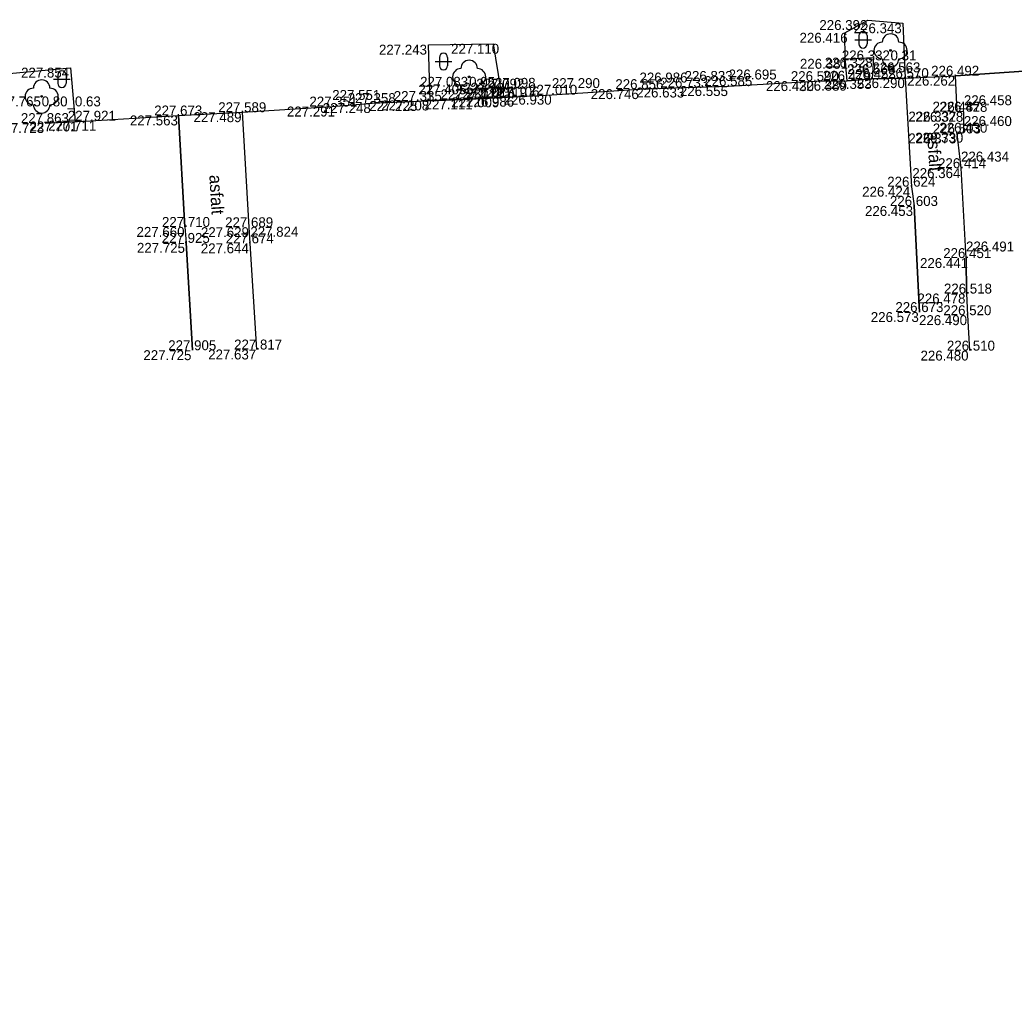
# Model space of a CAD drawing. Extents: x -599516 to -599132, y -1163668 to -1163119.
# Drawn here: x -599405.11 to -599375.09, y -1163269.63 to -1163239.58 of the extents above; entities that cross this region are included whole.
import ezdxf

# ---------------------------------------------------------------- set-up
doc = ezdxf.new("R2010")
doc.units = 0
for name, color, linetype in [('Bod-oznac1', 7, 'Continuous'), ('Bod-oznac2', 7, 'Continuous'), ('Bod-oznac3', 7, 'Continuous'), ('Bod-vyska1', 7, 'Continuous'), ('Bod-vyska2', 7, 'Continuous'), ('Bod-vyska3', 7, 'Continuous'), ('Z_cela-hrobu-dolni-linie', 7, 'Continuous'), ('Z_cela-hrobu-horni-linie', 7, 'Continuous'), ('Z_chodnik', 7, 'Continuous'), ('Z_komunikace', 7, 'Continuous'), ('Z_kultury-znacky', 7, 'Continuous'), ('Z_nove-stromy-prumer-kmene', 7, 'Continuous'), ('Z_obvod-kmene-spodek-ve-vysce1_2m', 7, 'Continuous'), ('Z_popis-budov-povrchu', 7, 'Continuous'), ('Z_stromy-kere', 7, 'Continuous'), ('Z_stromy-nove-vysazene', 7, 'Continuous'), ('Z_zpevnene-plochy', 7, 'Continuous')]:
    doc.layers.add(name, color=color, linetype=linetype)

msp = doc.modelspace()

# ---------------------------------------------------------------- linework, layer by layer
at = {"layer": 'Bod-oznac1'}
for p, q in [((-599379.512, -1163239.586), (-599379.512, -1163239.586)), ((-599378.454, -1163239.683), (-599378.454, -1163239.683)), ((-599380.203, -1163239.972), (-599380.203, -1163239.972)), ((-599392.773, -1163240.33), (-599392.773, -1163240.33)), ((-599390.816, -1163240.304), (-599390.816, -1163240.304)), ((-599379.339, -1163240.72), (-599379.339, -1163240.72)), ((-599378.822, -1163240.504), (-599378.822, -1163240.504)), ((-599380.192, -1163240.757), (-599380.192, -1163240.757)), ((-599403.579, -1163241.024), (-599403.579, -1163241.024)), ((-599391.545, -1163241.301), (-599391.545, -1163241.301)), ((-599376.861, -1163241.268), (-599376.861, -1163241.268)), ((-599383.711, -1163241.58), (-599383.711, -1163241.58)), ((-599381.104, -1163241.43), (-599381.104, -1163241.43)), ((-599380.13, -1163241.419), (-599380.13, -1163241.419)), ((-599379.372, -1163241.365), (-599379.372, -1163241.365)), ((-599378.383, -1163241.34), (-599378.383, -1163241.34)), ((-599404.452, -1163241.893), (-599404.452, -1163241.893)), ((-599390.616, -1163241.921), (-599390.616, -1163241.921)), ((-599390.594, -1163241.659), (-599390.594, -1163241.659)), ((-599390.254, -1163241.632), (-599390.254, -1163241.632)), ((-599390.19, -1163241.9), (-599390.19, -1163241.9)), ((-599389.047, -1163241.84), (-599389.047, -1163241.84)), ((-599386.402, -1163241.672), (-599386.402, -1163241.672)), ((-599385.04, -1163241.624), (-599385.04, -1163241.624)), ((-599395.679, -1163242.198), (-599395.679, -1163242.198)), ((-599394.47, -1163242.093), (-599394.47, -1163242.093)), ((-599393.079, -1163242.03), (-599393.079, -1163242.03)), ((-599392.72, -1163242.015), (-599392.72, -1163242.015)), ((-599391.718, -1163241.981), (-599391.718, -1163241.981)), ((-599400.317, -1163242.467), (-599400.317, -1163242.467)), ((-599398.385, -1163242.368), (-599398.385, -1163242.368)), ((-599376.811, -1163242.351), (-599376.811, -1163242.351)), ((-599376.607, -1163242.357), (-599376.607, -1163242.357)), ((-599404.344, -1163242.697), (-599404.344, -1163242.697)), ((-599403.441, -1163242.649), (-599403.441, -1163242.649)), ((-599402.978, -1163242.626), (-599402.978, -1163242.626)), ((-599376.813, -1163243.01), (-599376.813, -1163243.01)), ((-599376.609, -1163242.986), (-599376.609, -1163242.986)), ((-599376.694, -1163244.058), (-599376.694, -1163244.058)), ((-599378.186, -1163244.617), (-599378.186, -1163244.617)), ((-599378.112, -1163245.2), (-599378.112, -1163245.2)), ((-599400.13, -1163245.832), (-599400.13, -1163245.832)), ((-599398.183, -1163245.841), (-599398.183, -1163245.841)), ((-599400.091, -1163246.314), (-599400.091, -1163246.314)), ((-599398.152, -1163246.328), (-599398.152, -1163246.328)), ((-599376.543, -1163246.773), (-599376.543, -1163246.773)), ((-599376.527, -1163247.843), (-599376.527, -1163247.843)), ((-599377.946, -1163248.403), (-599377.946, -1163248.403)), ((-599376.494, -1163248.497), (-599376.494, -1163248.497)), ((-599399.896, -1163249.554), (-599399.896, -1163249.554)), ((-599397.951, -1163249.533), (-599397.951, -1163249.533)), ((-599376.437, -1163249.567), (-599376.437, -1163249.567))]:
    msp.add_line(p, q, dxfattribs=at)
at = {"layer": 'Bod-oznac2'}
for p, q in [((-599376.861, -1163241.268), (-599376.861, -1163241.268)), ((-599383.711, -1163241.58), (-599383.711, -1163241.58)), ((-599381.104, -1163241.43), (-599381.104, -1163241.43)), ((-599380.13, -1163241.419), (-599380.13, -1163241.419)), ((-599379.372, -1163241.365), (-599379.372, -1163241.365)), ((-599378.383, -1163241.34), (-599378.383, -1163241.34)), ((-599390.616, -1163241.921), (-599390.616, -1163241.921)), ((-599390.594, -1163241.659), (-599390.594, -1163241.659)), ((-599390.254, -1163241.632), (-599390.254, -1163241.632)), ((-599390.19, -1163241.9), (-599390.19, -1163241.9)), ((-599389.047, -1163241.84), (-599389.047, -1163241.84)), ((-599386.402, -1163241.672), (-599386.402, -1163241.672)), ((-599385.04, -1163241.624), (-599385.04, -1163241.624)), ((-599395.679, -1163242.198), (-599395.679, -1163242.198)), ((-599394.47, -1163242.093), (-599394.47, -1163242.093)), ((-599393.079, -1163242.03), (-599393.079, -1163242.03)), ((-599391.718, -1163241.981), (-599391.718, -1163241.981)), ((-599400.317, -1163242.467), (-599400.317, -1163242.467)), ((-599398.385, -1163242.368), (-599398.385, -1163242.368)), ((-599376.811, -1163242.351), (-599376.811, -1163242.351)), ((-599376.607, -1163242.357), (-599376.607, -1163242.357)), ((-599404.344, -1163242.697), (-599404.344, -1163242.697)), ((-599402.978, -1163242.626), (-599402.978, -1163242.626)), ((-599376.813, -1163243.01), (-599376.813, -1163243.01)), ((-599376.609, -1163242.986), (-599376.609, -1163242.986)), ((-599376.694, -1163244.058), (-599376.694, -1163244.058)), ((-599378.186, -1163244.617), (-599378.186, -1163244.617)), ((-599378.112, -1163245.2), (-599378.112, -1163245.2)), ((-599400.13, -1163245.832), (-599400.13, -1163245.832)), ((-599398.183, -1163245.841), (-599398.183, -1163245.841)), ((-599400.091, -1163246.314), (-599400.091, -1163246.314)), ((-599398.152, -1163246.328), (-599398.152, -1163246.328)), ((-599376.543, -1163246.773), (-599376.543, -1163246.773)), ((-599376.527, -1163247.843), (-599376.527, -1163247.843)), ((-599377.946, -1163248.403), (-599377.946, -1163248.403)), ((-599376.494, -1163248.497), (-599376.494, -1163248.497)), ((-599399.896, -1163249.554), (-599399.896, -1163249.554)), ((-599397.951, -1163249.533), (-599397.951, -1163249.533)), ((-599376.437, -1163249.567), (-599376.437, -1163249.567))]:
    msp.add_line(p, q, dxfattribs=at)
at = {"layer": 'Bod-oznac3'}
for p, q in [((-599383.711, -1163241.58), (-599383.711, -1163241.58)), ((-599380.13, -1163241.419), (-599380.13, -1163241.419)), ((-599379.372, -1163241.365), (-599379.372, -1163241.365)), ((-599389.047, -1163241.84), (-599389.047, -1163241.84)), ((-599386.402, -1163241.672), (-599386.402, -1163241.672)), ((-599385.04, -1163241.624), (-599385.04, -1163241.624)), ((-599395.679, -1163242.198), (-599395.679, -1163242.198)), ((-599393.079, -1163242.03), (-599393.079, -1163242.03)), ((-599391.718, -1163241.981), (-599391.718, -1163241.981)), ((-599376.607, -1163242.357), (-599376.607, -1163242.357)), ((-599376.609, -1163242.986), (-599376.609, -1163242.986)), ((-599376.694, -1163244.058), (-599376.694, -1163244.058)), ((-599398.152, -1163246.328), (-599398.152, -1163246.328)), ((-599376.543, -1163246.773), (-599376.543, -1163246.773))]:
    msp.add_line(p, q, dxfattribs=at)
at = {"layer": 'Z_cela-hrobu-dolni-linie'}
msp.add_line((-599404.344, -1163242.697), (-599403.441, -1163242.649), dxfattribs=at)
for points in [[(-599378.383, -1163241.34), (-599379.372, -1163241.365), (-599380.13, -1163241.419)], [(-599390.616, -1163241.921), (-599391.718, -1163241.981), (-599392.72, -1163242.015)], [(-599390.616, -1163241.921), (-599390.19, -1163241.9)]]:
    msp.add_lwpolyline(points, dxfattribs=at)
at = {"layer": 'Z_cela-hrobu-horni-linie'}
for p, q in [((-599378.383, -1163241.34), (-599378.186, -1163244.617)), ((-599400.13, -1163245.832), (-599400.317, -1163242.467)), ((-599399.896, -1163249.554), (-599400.091, -1163246.314)), ((-599376.494, -1163248.497), (-599376.437, -1163249.567))]:
    msp.add_line(p, q, dxfattribs=at)
for points in [[(-599373.245, -1163269.628), (-599368.283, -1163269.325), (-599368.402, -1163266.568), (-599368.476, -1163265.348), (-599368.596, -1163263.595), (-599368.698, -1163261.248), (-599368.795, -1163259.067), (-599368.919, -1163257.172), (-599368.919, -1163257.172), (-599368.989, -1163256.083), (-599369.026, -1163255.444), (-599369.094, -1163254.545), (-599369.094, -1163254.545), (-599369.175, -1163253.213), (-599369.429, -1163249.206), (-599369.429, -1163249.206), (-599369.551, -1163245.561), (-599369.551, -1163245.561), (-599369.677, -1163244.498), (-599369.677, -1163244.498), (-599369.876, -1163240.917), (-599373.622, -1163241.049), (-599373.622, -1163241.049), (-599376.861, -1163241.268)], [(-599376.527, -1163247.843), (-599376.543, -1163246.773), (-599376.543, -1163246.773), (-599376.694, -1163244.058), (-599376.694, -1163244.058), (-599376.813, -1163243.01), (-599376.609, -1163242.986), (-599376.609, -1163242.986), (-599376.607, -1163242.357), (-599376.607, -1163242.357), (-599376.811, -1163242.351), (-599376.861, -1163241.268)], [(-599397.951, -1163249.533), (-599398.152, -1163246.328), (-599398.152, -1163246.328), (-599398.183, -1163245.841), (-599398.385, -1163242.368), (-599395.679, -1163242.198), (-599395.679, -1163242.198), (-599394.47, -1163242.093), (-599393.079, -1163242.03), (-599393.079, -1163242.03), (-599391.718, -1163241.981), (-599391.718, -1163241.981), (-599389.047, -1163241.84), (-599389.047, -1163241.84), (-599386.402, -1163241.672), (-599386.402, -1163241.672), (-599385.04, -1163241.624), (-599385.04, -1163241.624), (-599383.711, -1163241.58), (-599383.711, -1163241.58), (-599381.104, -1163241.43), (-599380.13, -1163241.419), (-599380.13, -1163241.419), (-599379.372, -1163241.365), (-599379.372, -1163241.365), (-599378.383, -1163241.34)], [(-599404.344, -1163242.697), (-599402.978, -1163242.626), (-599400.317, -1163242.467)], [(-599377.946, -1163248.403), (-599378.112, -1163245.2)]]:
    msp.add_lwpolyline(points, dxfattribs=at)
at = {"layer": 'Z_chodnik'}
for points in [[(-599376.543, -1163246.773), (-599376.694, -1163244.058), (-599376.813, -1163243.01), (-599376.609, -1163242.986), (-599376.607, -1163242.357), (-599376.811, -1163242.351), (-599376.861, -1163241.268)], [(-599378.383, -1163241.34), (-599378.186, -1163244.617), (-599378.112, -1163245.2), (-599377.946, -1163248.403)], [(-599400.317, -1163242.467), (-599400.13, -1163245.832), (-599400.091, -1163246.314), (-599399.896, -1163249.554)], [(-599397.951, -1163249.533), (-599398.152, -1163246.328), (-599398.183, -1163245.841), (-599398.385, -1163242.368)], [(-599376.543, -1163246.773), (-599376.527, -1163247.843), (-599376.494, -1163248.497), (-599376.437, -1163249.567)]]:
    msp.add_lwpolyline(points, dxfattribs=at)
at = {"layer": 'Z_komunikace'}
for points in [[(-599390.19, -1163241.9), (-599389.047, -1163241.84), (-599386.402, -1163241.672), (-599385.04, -1163241.624), (-599383.711, -1163241.58), (-599381.104, -1163241.43), (-599380.13, -1163241.419), (-599380.192, -1163240.757), (-599380.203, -1163239.972), (-599379.512, -1163239.586), (-599378.454, -1163239.683), (-599378.383, -1163241.34)], [(-599405.435, -1163241.196), (-599403.579, -1163241.024), (-599403.441, -1163242.649), (-599402.978, -1163242.626), (-599400.317, -1163242.467), (-599398.385, -1163242.368), (-599395.679, -1163242.198), (-599394.47, -1163242.093), (-599393.079, -1163242.03), (-599392.72, -1163242.015), (-599392.773, -1163240.33), (-599390.816, -1163240.304), (-599390.594, -1163241.659)], [(-599376.861, -1163241.268), (-599373.622, -1163241.049), (-599369.876, -1163240.917)], [(-599378.383, -1163241.34), (-599376.861, -1163241.268)], [(-599390.594, -1163241.659), (-599390.616, -1163241.921)], [(-599390.594, -1163241.659), (-599390.254, -1163241.632), (-599390.19, -1163241.9)]]:
    msp.add_lwpolyline(points, dxfattribs=at)
at = {"layer": 'Z_kultury-znacky'}
for p, q in [((-599379.776, -1163240.056), (-599379.776, -1163240.306)), ((-599379.526, -1163240.056), (-599379.526, -1163240.306)), ((-599379.901, -1163240.181), (-599379.401, -1163240.181)), ((-599392.445, -1163240.714), (-599392.445, -1163240.964)), ((-599392.195, -1163240.714), (-599392.195, -1163240.964)), ((-599392.57, -1163240.839), (-599392.07, -1163240.839)), ((-599403.967, -1163241.246), (-599403.967, -1163241.496)), ((-599403.717, -1163241.246), (-599403.717, -1163241.496)), ((-599404.092, -1163241.371), (-599403.592, -1163241.371))]:
    msp.add_line(p, q, dxfattribs=at)
for centre, start, end in [((-599379.652, -1163240.056), 0, 180), ((-599379.652, -1163240.306), 180, 0), ((-599392.32, -1163240.714), 0, 180), ((-599392.32, -1163240.964), 180, 0), ((-599403.842, -1163241.247), 0, 180), ((-599403.842, -1163241.497), 180, 0)]:
    msp.add_arc(centre, 0.125, start, end, dxfattribs=at)
at = {"layer": 'Z_stromy-kere'}
for centre in [(-599378.822, -1163240.504), (-599404.452, -1163241.893)]:
    msp.add_circle(centre, 0.025, dxfattribs=at)
for centre, start, end in [((-599378.822, -1163240.254), 0, 180), ((-599379.072, -1163240.504), 90, 270), ((-599378.572, -1163240.504), 270, 90), ((-599378.822, -1163240.754), 180, 0), ((-599404.452, -1163241.643), 0, 180), ((-599404.702, -1163241.893), 90, 270), ((-599404.202, -1163241.893), 270, 90), ((-599404.452, -1163242.143), 180, 0)]:
    msp.add_arc(centre, 0.25, start, end, dxfattribs=at)
at = {"layer": 'Z_stromy-nove-vysazene'}
msp.add_circle((-599391.545, -1163241.301), 0.025, dxfattribs=at)
for centre, start, end in [((-599391.545, -1163241.051), 0, 180), ((-599391.795, -1163241.301), 90, 270), ((-599391.295, -1163241.301), 270, 90), ((-599391.545, -1163241.551), 180, 0)]:
    msp.add_arc(centre, 0.25, start, end, dxfattribs=at)
at = {"layer": 'Z_zpevnene-plochy'}
msp.add_line((-599398.152, -1163246.328), (-599398.152, -1163246.328), dxfattribs=at)
for points in [[(-599380.192, -1163240.757), (-599379.339, -1163240.72), (-599379.372, -1163241.365)], [(-599390.19, -1163241.9), (-599390.254, -1163241.632), (-599390.594, -1163241.659), (-599390.616, -1163241.921)]]:
    msp.add_lwpolyline(points, dxfattribs=at)

# ---------------------------------------------------------------- texts
at = {"layer": 'Bod-vyska1'}
for s, p in [('226.392', (-599380.971, -1163239.886)), ('226.343', (-599379.935, -1163239.983)), ('226.416', (-599381.569, -1163240.272)), ('227.243', (-599394.268, -1163240.63)), ('227.110', (-599392.09, -1163240.604)), ('226.328', (-599380.809, -1163241.02)), ('226.332', (-599380.292, -1163240.804)), ('227.854', (-599405.074, -1163241.324)), ('226.381', (-599381.558, -1163241.057)), ('227.083', (-599393.026, -1163241.601)), ('226.262', (-599378.32, -1163241.568)), ('226.633', (-599386.499, -1163241.924)), ('226.555', (-599385.181, -1163241.88)), ('226.430', (-599382.584, -1163241.73)), ('226.389', (-599381.589, -1163241.719)), ('226.353', (-599380.842, -1163241.665)), ('226.290', (-599379.84, -1163241.64)), ('227.765', (-599405.926, -1163242.193)), ('227.009', (-599392.084, -1163242.221)), ('227.012', (-599391.972, -1163241.959)), ('226.986', (-599391.637, -1163242.2)), ('227.018', (-599391.632, -1163241.932)), ('226.930', (-599390.504, -1163242.14)), ('226.746', (-599387.874, -1163241.972)), ('227.291', (-599397.047, -1163242.498)), ('227.248', (-599395.965, -1163242.393)), ('227.225', (-599394.562, -1163242.33)), ('227.208', (-599394.201, -1163242.315)), ('227.111', (-599392.89, -1163242.281)), ('227.563', (-599401.789, -1163242.767)), ('227.489', (-599399.868, -1163242.668)), ('226.337', (-599378.283, -1163242.651)), ('226.328', (-599378.077, -1163242.657)), ('227.723', (-599405.829, -1163242.997)), ('227.701', (-599404.82, -1163242.949)), ('227.711', (-599404.255, -1163242.926)), ('226.373', (-599378.285, -1163243.31)), ('226.330', (-599378.077, -1163243.286)), ('226.364', (-599378.164, -1163244.358)), ('226.424', (-599379.679, -1163244.917)), ('226.453', (-599379.593, -1163245.5)), ('227.660', (-599401.589, -1163246.132)), ('227.629', (-599399.644, -1163246.141)), ('227.725', (-599401.576, -1163246.614)), ('227.644', (-599399.647, -1163246.628)), ('226.441', (-599377.932, -1163247.073)), ('226.478', (-599378.01, -1163248.143)), ('226.573', (-599379.418, -1163248.703)), ('226.490', (-599377.962, -1163248.797)), ('227.725', (-599401.381, -1163249.854)), ('227.637', (-599399.425, -1163249.833)), ('226.480', (-599377.917, -1163249.867))]:
    msp.add_text(s, height=0.3, dxfattribs=at).set_placement(p)
at = {"layer": 'Bod-vyska2'}
for s, p in [('226.492', (-599377.596, -1163241.268)), ('226.733', (-599385.776, -1163241.624)), ('226.585', (-599384.446, -1163241.58)), ('226.590', (-599381.832, -1163241.43)), ('226.479', (-599380.866, -1163241.419)), ('226.453', (-599380.113, -1163241.365)), ('226.570', (-599379.118, -1163241.34)), ('227.092', (-599391.329, -1163241.659)), ('227.119', (-599391.248, -1163241.921)), ('227.098', (-599390.989, -1163241.632)), ('227.106', (-599390.873, -1163241.9)), ('227.010', (-599389.735, -1163241.84)), ('226.856', (-599387.131, -1163241.672)), ('227.351', (-599396.369, -1163242.198)), ('227.358', (-599395.212, -1163242.093)), ('227.335', (-599393.821, -1163242.03)), ('227.251', (-599392.408, -1163241.981)), ('227.673', (-599401.054, -1163242.467)), ('227.589', (-599399.121, -1163242.368)), ('226.487', (-599377.553, -1163242.351)), ('226.428', (-599377.348, -1163242.357)), ('227.863', (-599405.08, -1163242.697)), ('227.921', (-599403.662, -1163242.626)), ('226.503', (-599377.547, -1163243.01)), ('226.430', (-599377.349, -1163242.986)), ('226.414', (-599377.388, -1163244.058)), ('226.624', (-599378.921, -1163244.617)), ('226.603', (-599378.84, -1163245.2)), ('227.710', (-599400.82, -1163245.832)), ('227.689', (-599398.913, -1163245.841)), ('227.925', (-599400.827, -1163246.314)), ('227.674', (-599398.895, -1163246.328)), ('226.451', (-599377.232, -1163246.773)), ('226.518', (-599377.21, -1163247.843)), ('226.673', (-599378.676, -1163248.403)), ('226.520', (-599377.228, -1163248.497)), ('227.905', (-599400.631, -1163249.554)), ('227.817', (-599398.642, -1163249.533)), ('226.510', (-599377.119, -1163249.567))]:
    msp.add_text(s, height=0.3, dxfattribs=at).set_placement(p)
at = {"layer": 'Bod-vyska3'}
for s, p in [('226.569', (-599380.13, -1163241.219)), ('226.563', (-599379.372, -1163241.165)), ('226.986', (-599386.402, -1163241.472)), ('226.833', (-599385.04, -1163241.424)), ('226.695', (-599383.711, -1163241.38)), ('227.405', (-599393.079, -1163241.83)), ('227.381', (-599391.718, -1163241.781)), ('227.290', (-599389.047, -1163241.64)), ('227.551', (-599395.679, -1163241.998)), ('226.458', (-599376.607, -1163242.157)), ('226.460', (-599376.609, -1163242.786)), ('226.434', (-599376.694, -1163243.858)), ('227.824', (-599398.152, -1163246.128)), ('226.491', (-599376.543, -1163246.573))]:
    msp.add_text(s, height=0.3, dxfattribs=at).set_placement(p)
at = {"layer": 'Z_nove-stromy-prumer-kmene'}
msp.add_text('0.05', height=0.3, dxfattribs=at).set_placement((-599391.545, -1163241.601))
at = {"layer": 'Z_obvod-kmene-spodek-ve-vysce1_2m'}
for s, p in [('0.31', (-599378.822, -1163240.804)), ('0.80_0.63', (-599404.452, -1163242.193))]:
    msp.add_text(s, height=0.3, dxfattribs=at).set_placement(p)
at = {"layer": 'Z_popis-budov-povrchu'}
for p in [(-599377.719, -1163242.972), (-599399.391, -1163244.269)]:
    msp.add_text('asfalt', height=0.375, rotation=273.4503, dxfattribs=at).set_placement(p)

doc.saveas('drawing.dxf')
